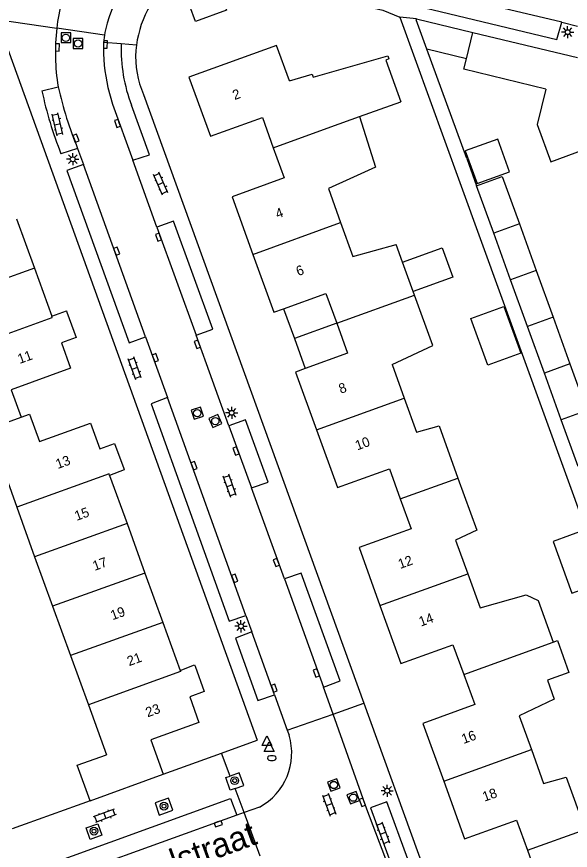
# Model space of a CAD drawing. Extents: x 124000 to 128010, y 398999 to 403000.
# Drawn here: x 127349.4 to 127406.3, y 399705.4 to 399791 of the extents above; entities that cross this region are included whole.
import ezdxf

# ---------------------------------------------------------------- set-up
doc = ezdxf.new("R2010")
doc.units = 0
for name, color, linetype in [('gg-afsc-erfafscheiding', 7, 'Continuous'), ('gg-afsc-hekwerk', 7, 'Continuous'), ('gg-afsc-muur', 7, 'Continuous'), ('gg-anno-huisnummerreeks BGT', 7, 'Continuous'), ('gg-anno-openbare ruimte label', 7, 'Continuous'), ('gg-bbg-bijgebouw', 7, 'Continuous'), ('gg-bbg-gedigitaliseerde bebouwing', 7, 'Continuous'), ('gg-bbg-gedigitaliseerde bijgebouw', 7, 'Continuous'), ('gg-bbg-hoofdgebouw', 7, 'Continuous'), ('gg-bbg-luifel en loopbrug', 7, 'Continuous'), ('gg-bbg-tussenscheiding', 7, 'Continuous'), ('gg-knt-verharding', 7, 'Continuous'), ('gg-knt-verharding nz', 7, 'Continuous'), ('gt-grn-weggrens', 7, 'Continuous'), ('gt-symb-boom', 7, 'Continuous'), ('gt-symb-brandkraan', 7, 'Continuous'), ('gt-symb-klinker verharding', 7, 'Continuous'), ('gt-symb-kolk', 7, 'Continuous'), ('gt-symb-lichtmast', 7, 'Continuous'), ('gt-symb-rioolschacht', 7, 'Continuous'), ('gt-symb-waterafsluiter', 7, 'Continuous')]:
    doc.layers.add(name, color=color, linetype=linetype)

# ---------------------------------------------------------------- blocks, each defined once
blk = doc.blocks.new('gt0-BOOM')
at = {"layer": 'gt-symb-boom'}
for radius in [0.4, 0.2]:
    blk.add_circle((0, 0), radius, dxfattribs=at)
blk = doc.blocks.new('gt0-KOLK')
at = {"layer": 'gt-symb-kolk'}
blk.add_lwpolyline([(0, 0), (0.375, 0), (0.375, 0.4), (-0.375, 0.4), (-0.375, 0), (0, 0)], dxfattribs=at)
blk = doc.blocks.new('gt0-KL1')
at = {"layer": 'gt-symb-klinker verharding'}
for p, q in [((-1.15, 0.3), (1.15, 0.3)), ((-1, -0.3), (-1, 0.3)), ((-0.5, 0.3), (-0.5, 0.45)), ((0, -0.3), (0, 0.3)), ((0.5, 0.3), (0.5, 0.45)), ((1, -0.3), (1, 0.3)), ((-1.15, -0.3), (1.15, -0.3)), ((-0.5, -0.45), (-0.5, -0.3)), ((0.5, -0.45), (0.5, -0.3))]:
    blk.add_line(p, q, dxfattribs=at)
blk = doc.blocks.new('gt0-LMAST')
at = {"layer": 'gt-symb-lichtmast'}
for p, q in [((-0.182, 0.173), (-0.447, 0.438)), ((-0.005, 0.246), (-0.005, 0.621)), ((0.172, 0.173), (0.437, 0.438)), ((-0.255, -0.004), (-0.63, -0.004)), ((-0.182, -0.181), (-0.447, -0.446)), ((-0.005, -0.254), (-0.005, -0.629)), ((0.437, -0.446), (0.172, -0.181)), ((0.245, -0.004), (0.62, -0.004))]:
    blk.add_line(p, q, dxfattribs=at)
blk.add_circle((-0.005, -0.004), 0.25, dxfattribs=at)
blk = doc.blocks.new('gt0-RS')
at = {"layer": 'gt-symb-rioolschacht'}
blk.add_lwpolyline([(-0.5, -0.5), (0.5, -0.5), (0.5, 0.5), (-0.5, 0.5)], close=True, dxfattribs=at)
blk.add_circle((0, 0), 0.375, dxfattribs=at)
blk = doc.blocks.new('gt0-BR')
at = {"layer": 'gt-symb-brandkraan'}
for centre, radius, start, end in [((-0.244, 0), 0.206, 107.56694, 252.43307), ((0.599, -2.664), 3, 106.89205, 107.56694), ((0, -0.691), 0.938, 73.10799, 106.89205), ((-0.599, -2.664), 3, 72.43309, 73.10799), ((0.244, 0), 0.206, 287.56695, 72.43309), ((0.599, 2.664), 3, 252.43307, 253.10797), ((0, 0.691), 0.938, 253.10797, 286.89206), ((-0.599, 2.664), 3, 286.89206, 287.56695)]:
    blk.add_arc(centre, radius, start, end, dxfattribs=at)
blk = doc.blocks.new('gt0-WAFSL')
at = {"layer": 'gt-symb-waterafsluiter'}
for p, q in [((-0.5, -0.333), (0, 0.667)), ((0, 0.667), (0.5, -0.333)), ((0.5, -0.333), (-0.5, -0.333))]:
    blk.add_line(p, q, dxfattribs=at)

msp = doc.modelspace()

# ---------------------------------------------------------------- linework, layer by layer
at = {"layer": 'gg-afsc-erfafscheiding'}
for p, q in [((127395.67, 399776.485), (127391.541, 399787.72)), ((127394.957, 399774.015), (127407.874, 399738.34))]:
    msp.add_line(p, q, dxfattribs=at)
msp.add_lwpolyline([(127370.183, 399795.646), (127387.014, 399791.701), (127388.782, 399791.013)], dxfattribs=at)
at = {"layer": 'gg-afsc-hekwerk'}
msp.add_line((127395.67, 399776.485), (127396.67, 399773.658), dxfattribs=at)
at = {"layer": 'gg-afsc-muur'}
for p, q in [((127388.782, 399791.013), (127394.957, 399774.015)), ((127356.946, 399710.463), (127348.925, 399707.602))]:
    msp.add_line(p, q, dxfattribs=at)
at = {"layer": 'gg-bbg-bijgebouw'}
for p, q in [((127390.495, 399790.819), (127390.47, 399790.727)), ((127391.541, 399787.72), (127390.47, 399790.727)), ((127390.495, 399790.819), (127396.275, 399789.432)), ((127395.615, 399786.704), (127391.541, 399787.72))]:
    msp.add_line(p, q, dxfattribs=at)
at = {"layer": 'gg-bbg-gedigitaliseerde bebouwing'}
for p, q in [((127384.631, 399780.777), (127388.863, 399782.289)), ((127389.05, 399765.811), (127388.392, 399767.625)), ((127390.142, 399762.803), (127389.05, 399765.811)), ((127390.276, 399762.433), (127390.142, 399762.803)), ((127387.98, 399755.319), (127389.233, 399751.838)), ((127349.406, 399740.632), (127351.247, 399735.55)), ((127351.247, 399735.55), (127353.085, 399730.477)), ((127395.767, 399733.783), (127397.027, 399730.308)), ((127353.085, 399730.477), (127354.926, 399725.395)), ((127354.926, 399725.395), (127356.763, 399720.322)), ((127356.763, 399720.322), (127358.621, 399715.193)), ((127401.041, 399719.204), (127402.298, 399715.724))]:
    msp.add_line(p, q, dxfattribs=at)
for points in [[(127403.785, 399783.607), (127395.359, 399785.645), (127395.615, 399786.704)], [(127403.785, 399783.607), (127402.904, 399779.973), (127404.292, 399776.144), (127407.713, 399777.382)], [(127384.631, 399780.777), (127386.283, 399775.573), (127383.633, 399774.376)], [(127383.633, 399774.376), (127381.438, 399773.384), (127382.693, 399769.903)], [(127382.693, 399769.903), (127383.954, 399766.408), (127388.392, 399767.625)], [(127387.98, 399755.319), (127392.154, 399757.26), (127390.276, 399762.433)], [(127389.233, 399751.838), (127390.488, 399748.351), (127392.809, 399748.997), (127394.752, 399743.628)], [(127342.309, 399747.142), (127343.365, 399744.223), (127347.555, 399745.742), (127349.406, 399740.632)], [(127394.752, 399743.628), (127396.693, 399738.268), (127394.506, 399737.261), (127395.767, 399733.783)], [(127397.027, 399730.308), (127401.758, 399731.616), (127402.987, 399731.055), (127404.535, 399726.77)], [(127404.535, 399726.77), (127404.98, 399726.924), (127406.157, 399723.665), (127403.935, 399722.862), (127404.642, 399720.904), (127401.041, 399719.204)], [(127402.298, 399715.724), (127403.554, 399712.248), (127405.874, 399712.895), (127407.827, 399707.526)]]:
    msp.add_lwpolyline(points, dxfattribs=at)
at = {"layer": 'gg-bbg-gedigitaliseerde bijgebouw'}
for p, q in [((127398.428, 399768.798), (127396.67, 399773.658)), ((127401.059, 399769.752), (127402.792, 399764.96)), ((127400.16, 399764.007), (127398.428, 399768.798)), ((127402.792, 399764.96), (127404.528, 399760.159)), ((127401.897, 399759.205), (127400.16, 399764.007)), ((127404.528, 399760.159), (127406.259, 399755.374)), ((127403.627, 399754.42), (127401.897, 399759.205)), ((127406.259, 399755.374), (127407.999, 399750.562)), ((127405.367, 399749.609), (127403.627, 399754.42)), ((127407.103, 399744.808), (127405.367, 399749.609))]:
    msp.add_line(p, q, dxfattribs=at)
for points in [[(127366.603, 399793.735), (127369.799, 399794.897), (127370.961, 399791.701), (127367.765, 399790.539), (127366.603, 399793.735)], [(127396.67, 399773.658), (127399.298, 399774.622), (127401.059, 399769.752)]]:
    msp.add_lwpolyline(points, dxfattribs=at)
at = {"layer": 'gg-bbg-hoofdgebouw'}
for p, q in [((127396.275, 399789.432), (127407.032, 399786.849)), ((127349.39, 399770.27), (127351.229, 399765.197)), ((127351.229, 399765.197), (127353.017, 399760.265)), ((127358.955, 399743.884), (127360.738, 399738.95)), ((127360.738, 399738.95), (127362.575, 399733.867)), ((127362.575, 399733.867), (127364.408, 399728.795)), ((127364.408, 399728.795), (127366.191, 399723.862)), ((127356.946, 399710.463), (127364.47, 399713.211))]:
    msp.add_line(p, q, dxfattribs=at)
for points in [[(127377.424, 399784.451), (127376.101, 399788.098), (127367.091, 399784.83), (127369.303, 399778.755), (127374.65, 399780.688), (127375.772, 399777.585)], [(127377.424, 399784.451), (127379.766, 399785.141), (127379.861, 399784.839), (127387.551, 399787.025), (127387.645, 399786.72), (127387.352, 399786.581), (127388.863, 399782.289)], [(127375.772, 399777.585), (127376.894, 399774.481), (127371.541, 399772.545), (127373.684, 399766.61)], [(127373.684, 399766.61), (127375.825, 399760.679), (127376.819, 399761.038)], [(127376.819, 399761.038), (127381.184, 399762.617), (127382.296, 399759.542)], [(127354.57, 399760.685), (127355.509, 399758.091), (127354.001, 399757.535), (127354.941, 399754.921), (127348.835, 399752.711), (127349.856, 399749.89)], [(127353.017, 399760.265), (127354.519, 399760.827), (127354.57, 399760.685)], [(127382.296, 399759.542), (127383.411, 399756.46), (127379.052, 399754.884)], [(127379.052, 399754.884), (127378.056, 399754.524), (127380.208, 399748.581)], [(127349.856, 399749.89), (127350.733, 399750.199), (127351.754, 399747.378), (127356.981, 399749.27), (127357.943, 399746.645), (127359.457, 399747.193), (127360.394, 399744.607)], [(127380.208, 399748.581), (127382.354, 399742.653), (127387.704, 399744.587), (127388.82, 399741.503)], [(127360.394, 399744.607), (127360.445, 399744.466), (127358.955, 399743.884)], [(127388.82, 399741.503), (127389.937, 399738.414), (127384.589, 399736.48), (127386.735, 399730.525)], [(127386.735, 399730.525), (127388.88, 399724.575), (127394.223, 399726.501), (127395.345, 399723.429)], [(127367.738, 399724.294), (127368.67, 399721.702), (127367.182, 399721.146), (127368.128, 399718.517), (127363.179, 399716.746), (127364.47, 399713.211)], [(127366.191, 399723.862), (127367.687, 399724.436), (127367.738, 399724.294)], [(127395.345, 399723.429), (127396.468, 399720.352), (127391.128, 399718.415), (127393.282, 399712.477)], [(127356.946, 399710.463), (127355.615, 399714.12), (127358.621, 399715.193)], [(127393.282, 399712.477), (127395.43, 399706.555), (127400.77, 399708.492), (127401.883, 399705.392)], [(127401.883, 399705.392), (127402.998, 399702.286), (127397.657, 399700.352), (127399.808, 399694.413)]]:
    msp.add_lwpolyline(points, dxfattribs=at)
at = {"layer": 'gg-bbg-luifel en loopbrug'}
for p, q in [((127376.819, 399761.038), (127377.936, 399757.961)), ((127382.296, 399759.542), (127377.936, 399757.961)), ((127377.936, 399757.961), (127379.052, 399754.884))]:
    msp.add_line(p, q, dxfattribs=at)
for points in [[(127395.505, 399777.252), (127396.714, 399773.909), (127400.056, 399775.118), (127398.847, 399778.46), (127395.505, 399777.252)], [(127389.05, 399765.811), (127393.118, 399767.287), (127394.209, 399764.279), (127390.142, 399762.803)], [(127396.077, 399760.04), (127399.461, 399761.267), (127401.202, 399756.462), (127397.819, 399755.235), (127396.077, 399760.04)], [(127407.874, 399738.34), (127404.527, 399737.127), (127406.455, 399731.808), (127409.8, 399733.02)]]:
    msp.add_lwpolyline(points, dxfattribs=at)
at = {"layer": 'gg-bbg-tussenscheiding'}
for p, q in [((127395.615, 399786.704), (127396.275, 399789.432)), ((127373.684, 399766.61), (127382.693, 399769.903)), ((127401.059, 399769.752), (127398.428, 399768.798)), ((127351.229, 399765.197), (127341.744, 399761.787)), ((127402.792, 399764.96), (127400.16, 399764.007)), ((127382.296, 399759.542), (127390.276, 399762.433)), ((127404.528, 399760.159), (127401.897, 399759.205)), ((127406.259, 399755.374), (127403.627, 399754.42)), ((127380.208, 399748.581), (127389.233, 399751.838)), ((127342.309, 399747.142), (127349.856, 399749.89)), ((127407.999, 399750.562), (127405.367, 399749.609)), ((127388.82, 399741.503), (127394.752, 399743.628)), ((127360.738, 399738.95), (127351.247, 399735.55)), ((127362.575, 399733.867), (127353.085, 399730.477)), ((127386.735, 399730.525), (127395.767, 399733.783)), ((127364.408, 399728.795), (127354.926, 399725.395)), ((127395.345, 399723.429), (127404.535, 399726.77)), ((127393.282, 399712.477), (127402.298, 399715.724)), ((127401.883, 399705.392), (127407.827, 399707.526))]:
    msp.add_line(p, q, dxfattribs=at)
for points in [[(127375.772, 399777.585), (127381.692, 399779.742), (127384.631, 399780.777)], [(127343.582, 399756.714), (127353.062, 399760.14), (127353.017, 399760.265)], [(127358.955, 399743.884), (127358.89, 399744.063), (127349.406, 399740.632)], [(127366.191, 399723.862), (127366.232, 399723.749), (127356.763, 399720.322)]]:
    msp.add_lwpolyline(points, dxfattribs=at)
at = {"layer": 'gg-knt-verharding'}
for p, q in [((127390.495, 399790.819), (127388.782, 399791.013)), ((127347.37, 399790.779), (127374.1, 399716.695)), ((127405.417, 399790.477), (127407.041, 399790.084)), ((127358.422, 399789.137), (127353.521, 399789.881)), ((127358.422, 399789.137), (127358.337, 399788.406)), ((127360.148, 399788.249), (127358.337, 399788.406)), ((127361.711, 399788.131), (127361.651, 399787.566)), ((127351.988, 399783.441), (127353.66, 399783.836)), ((127362.44, 399783.052), (127385.085, 399720.505)), ((127355.66, 399777.511), (127353.953, 399776.959)), ((127355.66, 399777.511), (127356.267, 399775.855)), ((127363.817, 399769.41), (127361.334, 399776.289)), ((127362.643, 399758.151), (127364.892, 399751.899)), ((127371.211, 399749.012), (127367.843, 399758.321)), ((127376.914, 399733.265), (127373.52, 399742.632)), ((127372.954, 399729.492), (127373.557, 399727.824)), ((127381.922, 399719.383), (127380.939, 399722.152)), ((127375.902, 399721.357), (127377.194, 399717.737)), ((127385.085, 399720.505), (127408.292, 399656.406)), ((127377.194, 399717.737), (127381.922, 399719.383)), ((127370.46, 399715.378), (127374.1, 399716.695)), ((127364.47, 399713.211), (127370.46, 399715.378)), ((127372.771, 399709.258), (127372.028, 399708.988)), ((127374.413, 399704.768), (127372.771, 399709.258))]:
    msp.add_line(p, q, dxfattribs=at)
for points in [[(127390.484, 399792.158), (127404.897, 399788.698), (127405.417, 399790.477)], [(127361.334, 399776.289), (127363.033, 399776.863), (127361.206, 399781.946)], [(127356.267, 399775.855), (127354.563, 399775.253), (127360.959, 399757.533), (127362.643, 399758.151)], [(127367.843, 399758.321), (127369.546, 399758.923), (127365.53, 399770.017), (127363.817, 399769.41)], [(127364.892, 399751.899), (127363.232, 399751.26), (127371.247, 399728.932), (127372.954, 399729.492)], [(127373.52, 399742.632), (127375.234, 399743.225), (127372.925, 399749.605), (127371.211, 399749.012)], [(127380.939, 399722.152), (127382.646, 399722.795), (127378.631, 399733.875), (127376.914, 399733.265)], [(127373.557, 399727.824), (127371.873, 399727.175), (127374.187, 399720.774), (127375.902, 399721.357)], [(127371.839, 399711.727), (127372.736, 399712.051), (127372.275, 399713.348), (127371.353, 399713.014)], [(127371.839, 399711.727), (127371.353, 399711.551), (127370.893, 399712.848), (127371.353, 399713.014)], [(127351.485, 399701.586), (127350.89, 399703.276), (127371.386, 399710.691), (127372.028, 399708.988)], [(127363.615, 399710.247), (127364.048, 399709), (127365.432, 399709.492), (127365, 399710.738), (127363.615, 399710.247)], [(127356.555, 399707.679), (127357.756, 399708.102), (127358.161, 399706.921), (127356.96, 399706.497), (127356.555, 399707.679)]]:
    msp.add_lwpolyline(points, dxfattribs=at)
for centre, radius, start, end in [((127372.344, 399786.723), 10.726, 149.38858, 172.45745), ((127375.29, 399787.357), 21.914, 173.38746, 189.24702), ((127376.037, 399787.676), 15.9, 177.93414, 201.12315), ((127371.018, 399786.877), 9.392, 175.79452, 204.03458), ((127390.821, 399791.674), 39.696, 191.97045, 201.75862)]:
    msp.add_arc(centre, radius, start, end, dxfattribs=at)
at = {"layer": 'gg-knt-verharding nz'}
for p, q in [((127405.417, 399790.477), (127390.866, 399793.937)), ((127362.643, 399758.151), (127356.267, 399775.855)), ((127363.817, 399769.41), (127367.843, 399758.321)), ((127372.954, 399729.492), (127364.892, 399751.899)), ((127371.211, 399749.012), (127373.52, 399742.632)), ((127376.914, 399733.265), (127380.939, 399722.152)), ((127375.902, 399721.357), (127373.557, 399727.824)), ((127385.391, 399709.608), (127381.922, 399719.383)), ((127377.194, 399717.737), (127377.388, 399717.194)), ((127374.341, 399709.827), (127372.771, 399709.258)), ((127387.627, 399703.733), (127385.391, 399709.608)), ((127372.028, 399708.988), (127351.485, 399701.586))]:
    msp.add_line(p, q, dxfattribs=at)
for points in [[(127354.234, 399793.897), (127353.607, 399790.538), (127353.521, 399789.881)], [(127358.69, 399790.385), (127358.453, 399789.406), (127358.422, 399789.137)], [(127358.774, 399783.775), (127358.992, 399782.916), (127359.263, 399782.072), (127361.334, 399776.289)], [(127389.585, 399704.46), (127387.449, 399710.353), (127385.767, 399709.743), (127387.903, 399703.85), (127389.585, 399704.46)]]:
    msp.add_lwpolyline(points, dxfattribs=at)
for centre, radius, start, end in [((127371.013, 399786.864), 12.816, 115.69982, 164.0531), ((127375.61, 399787.7), 17.287, 177.65868, 193.12272), ((127392.761, 399792.721), 40.098, 192.80244, 202.29205), ((127371.392, 399715.361), 6.271, 298.05855, 17.00135)]:
    msp.add_arc(centre, radius, start, end, dxfattribs=at)
at = {"layer": 'gt-grn-weggrens'}
for p, q in [((127347.37, 399790.779), (127353.521, 399789.881)), ((127361.711, 399788.131), (127360.148, 399788.249)), ((127381.922, 399719.383), (127385.085, 399720.505)), ((127371.353, 399713.014), (127370.46, 399715.378)), ((127372.771, 399709.258), (127371.839, 399711.727))]:
    msp.add_line(p, q, dxfattribs=at)

# ---------------------------------------------------------------- block references
at = {"layer": 'gt-symb-boom'}
for p in [(127371.809, 399712.542), (127364.535, 399709.914), (127357.344, 399707.347)]:
    msp.add_blockref('gt0-BOOM', p, dxfattribs=at)
at = {"layer": 'gt-symb-brandkraan'}
msp.add_blockref('gt0-BR', (127375.61, 399714.855), dxfattribs=at)
at = {"layer": 'gt-symb-klinker verharding'}
for p, rotation in [((127353.602, 399779.983), 103.28641422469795), ((127364.21, 399773.894), 113.77047580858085), ((127361.532, 399754.897), 109.81181188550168), ((127371.295, 399742.836), 109.88516511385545), ((127381.513, 399710.081), -69.69875001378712), ((127358.452, 399708.93), -159.2628518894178), ((127387.04, 399707.13), -69.15573557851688)]:
    msp.add_blockref('gt0-KL1', p, dxfattribs=dict(at, rotation=rotation))
at = {"layer": 'gt-symb-kolk'}
for p, rotation in [((127358.325, 399788.199), -92.86526572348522), ((127353.382, 399787.899), -91.43209618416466), ((127359.942, 399780.143), 109.3955283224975), ((127355.303, 399778.501), -69.93365037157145), ((127364.161, 399768.453), 109.75789996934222), ((127359.49, 399766.883), -70.11483488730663), ((127368.147, 399757.438), 109.99289397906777), ((127363.467, 399755.927), -69.69875001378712), ((127372.131, 399746.475), 109.93904791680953), ((127367.433, 399744.842), -70.18818811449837), ((127376.269, 399735.028), 110.1201657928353), ((127371.609, 399733.263), -70.36929772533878), ((127380.389, 399723.669), 109.88516511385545), ((127375.679, 399721.974), -70.11483488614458), ((127385.115, 399710.376), 109.75789996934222), ((127370.053, 399708.29), -160.55043123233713)]:
    msp.add_blockref('gt0-KOLK', p, dxfattribs=dict(at, rotation=rotation))
at = {"layer": 'gt-symb-lichtmast'}
for p in [(127406.028, 399789.463), (127355.164, 399776.401), (127371.499, 399750.345), (127372.456, 399728.407), (127387.482, 399711.502)]:
    msp.add_blockref('gt0-LMAST', p, dxfattribs=at)
at = {"layer": 'gt-symb-rioolschacht'}
for p in [(127354.457, 399788.88), (127355.703, 399788.292)]:
    msp.add_blockref('gt0-RS', p, dxfattribs=at)
for p, rotation in [((127367.959, 399750.301), 18.416834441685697), ((127369.813, 399749.494), 24.206843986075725), ((127381.989, 399712.091), 20.06634962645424), ((127383.991, 399710.788), 21.35437736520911)]:
    msp.add_blockref('gt0-RS', p, dxfattribs=dict(at, rotation=rotation))
at = {"layer": 'gt-symb-waterafsluiter'}
for p in [(127375.114, 399716.476), (127375.348, 399715.851)]:
    msp.add_blockref('gt0-WAFSL', p, dxfattribs=at)

# ---------------------------------------------------------------- texts
at = {"layer": 'gg-anno-huisnummerreeks BGT'}
for s, rotation, p in [('2', 19.9, (127371.793, 399782.472)), ('4', 19.9, (127376.2, 399770.278)), ('6', 19.9, (127378.33, 399764.379)), ('11', 19.8, (127349.708, 399755.355)), ('8', 19.9, (127382.706, 399752.291)), ('10', 19.9, (127384.401, 399746.467)), ('13', 20.1, (127353.622, 399744.554)), ('15', 19.9, (127355.559, 399739.225)), ('17', 19.9, (127357.415, 399734.089)), ('12', 19.8, (127388.806, 399734.284)), ('19', 19.9, (127359.249, 399729.015)), ('14', 19.8, (127390.941, 399728.362)), ('21', 19.9, (127360.955, 399724.296)), ('23', 19.9, (127362.858, 399719.036)), ('16', 19.9, (127395.324, 399716.299)), ('18', 19.9, (127397.476, 399710.369))]:
    msp.add_text(s, height=1, rotation=rotation, dxfattribs=at).set_placement(p)
at = {"layer": 'gg-anno-openbare ruimte label'}
msp.add_text('Neterselstraat', height=2.5, rotation=19.9, dxfattribs=at).set_placement((127354.689, 399698.983))

doc.saveas('drawing.dxf')
